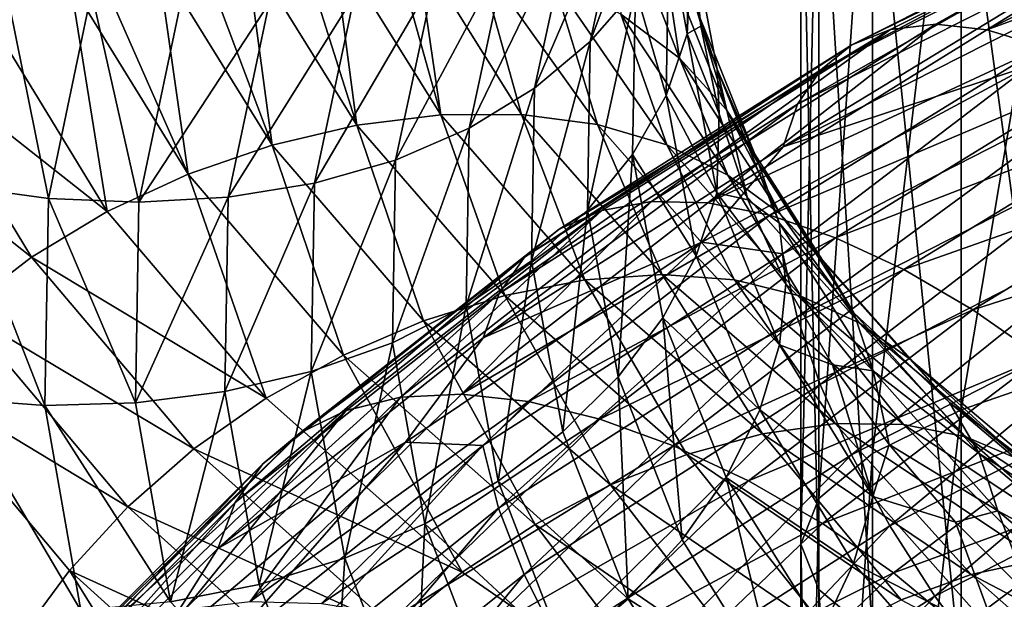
# Model space of a CAD drawing. Header units: metres. Extents: x -44 to 117, y -432 to 89.
# Tile 377 of 656: x -16.56 to -12.07, y -329.09 to -326.45. Entities that reach past the tile are written whole.
import ezdxf

# ---------------------------------------------------------------- set-up
doc = ezdxf.new("R2010")
doc.units = ezdxf.units.M
doc.layers.add('solid_125568', color=7, linetype='CONTINUOUS')

msp = doc.modelspace()

# ---------------------------------------------------------------- linework, layer by layer
at = {"layer": 'solid_125568'}
for points in [[(-12.270483, -328.226013, 225.505569), (-12.270483, -325.011505, 225.838913), (-11.712595, -324.925873, 224.494781)], [(-11.712595, -328.034027, 224.17247), (-12.270483, -328.226013, 225.505569), (-11.712595, -324.925873, 224.494781)], [(-12.674063, -328.42572, 226.89212), (-12.674063, -325.100586, 227.236938), (-12.270483, -325.011505, 225.838913)], [(-12.270483, -328.226013, 225.505569), (-12.674063, -328.42572, 226.89212), (-12.270483, -325.011505, 225.838913)], [(-12.918259, -328.630585, 228.314682), (-12.918259, -325.191956, 228.671265), (-12.674063, -325.100586, 227.236938)], [(-12.674063, -328.42572, 226.89212), (-12.918259, -328.630585, 228.314682), (-12.674063, -325.100586, 227.236938)], [(-13, -328.838074, 229.755356), (-13, -325.284515, 230.123856), (-12.918259, -325.191956, 228.671265)], [(-12.918259, -328.630585, 228.314682), (-13, -328.838074, 229.755356), (-12.918259, -325.191956, 228.671265)], [(-12.918259, -329.045563, 231.19603), (-12.918259, -325.377045, 231.576447), (-13, -325.284515, 230.123856)], [(-13, -328.838074, 229.755356), (-12.918259, -329.045563, 231.19603), (-13, -325.284515, 230.123856)], [(-12.674063, -329.250458, 232.618576), (-12.674063, -325.468445, 233.010773), (-12.918259, -325.377045, 231.576447)], [(-12.918259, -329.045563, 231.19603), (-12.674063, -329.250458, 232.618576), (-12.918259, -325.377045, 231.576447)], [(-12.270483, -329.450134, 234.005127), (-12.270483, -325.557495, 234.408798), (-12.674063, -325.468445, 233.010773)], [(-12.674063, -329.250458, 232.618576), (-12.270483, -329.450134, 234.005127), (-12.674063, -325.468445, 233.010773)], [(-13.960069, -326.549408, 900.049622), (-13.589991, -325.56366, 899.019592), (-13.754256, -326.312195, 900.26709)], [(-13.960069, -326.549408, 900.049622), (-13.793293, -325.785004, 898.786987), (-13.589991, -325.56366, 899.019592)], [(-11.712595, -329.64212, 235.338242), (-11.712595, -325.643158, 235.75293), (-12.270483, -325.557495, 234.408798)], [(-12.270483, -329.450134, 234.005127), (-11.712595, -329.64212, 235.338242), (-12.270483, -325.557495, 234.408798)], [(-12.386423, -326.470184, 883.824097), (-10.956509, -325.759003, 882.808228), (-11.138634, -325.76709, 882.474365)], [(-12.153976, -326.495911, 884.135742), (-10.956509, -325.759003, 882.808228), (-12.386423, -326.470184, 883.824097)], [(-12.153976, -326.495911, 884.135742), (-10.75082, -325.801819, 883.13562), (-10.956509, -325.759003, 882.808228)], [(-14.214054, -326.761566, 899.849121), (-13.793293, -325.785004, 898.786987), (-13.960069, -326.549408, 900.049622)], [(-14.214054, -326.761566, 899.849121), (-14.044184, -325.97818, 898.567383), (-13.793293, -325.785004, 898.786987)], [(-13.60143, -326.055328, 900.496094), (-13.506407, -325.784271, 900.731445), (-13.518889, -326.514465, 901.971252)], [(-13.518889, -326.514465, 901.971252), (-13.506407, -325.784271, 900.731445), (-13.496281, -326.07785, 901.939331)], [(-11.138634, -325.76709, 882.474365), (-11.294108, -325.8237, 882.141418), (-12.767945, -326.564117, 883.182312)], [(-12.592233, -326.493805, 883.503906), (-11.138634, -325.76709, 882.474365), (-12.767945, -326.564117, 883.182312)], [(-12.386423, -326.470184, 883.824097), (-11.138634, -325.76709, 882.474365), (-12.592233, -326.493805, 883.503906)], [(-10.525179, -325.896729, 883.449524), (-10.75082, -325.801819, 883.13562), (-12.153976, -326.495911, 884.135742)], [(-11.294108, -325.8237, 882.141418), (-11.419978, -325.926483, 881.816772), (-12.910223, -326.678467, 882.866516)], [(-12.767945, -326.564117, 883.182312), (-11.294108, -325.8237, 882.141418), (-12.910223, -326.678467, 882.866516)], [(-13.829554, -325.913849, 904.388733), (-13.819864, -326.424377, 905.922058), (-13.553026, -326.624054, 905.670105)], [(-13.626317, -326.146912, 904.158203), (-13.829554, -325.913849, 904.388733), (-13.553026, -326.624054, 905.670105)], [(-11.419978, -325.926483, 881.816772), (-11.513327, -326.073151, 881.507874), (-13.01576, -326.834259, 882.563782)], [(-12.910223, -326.678467, 882.866516), (-11.419978, -325.926483, 881.816772), (-13.01576, -326.834259, 882.563782)], [(-11.898943, -326.572449, 884.432068), (-10.525179, -325.896729, 883.449524), (-12.153976, -326.495911, 884.135742)], [(-14.511396, -326.943237, 899.670776), (-14.044184, -325.97818, 898.567383), (-14.214054, -326.761566, 899.849121)], [(-14.511396, -326.943237, 899.670776), (-14.337918, -326.138092, 898.366333), (-14.044184, -325.97818, 898.567383)], [(-13.517929, -325.956116, 902.435974), (-13.456905, -326.479675, 902.627808), (-13.496281, -326.07785, 901.939331)], [(-13.3825, -326.674164, 903.676025), (-13.456905, -326.479675, 902.627808), (-13.517929, -325.956116, 902.435974)], [(-13.3825, -326.674164, 903.676025), (-13.517929, -325.956116, 902.435974), (-13.475708, -326.402161, 903.918823)], [(-13.754256, -326.312195, 900.26709), (-13.60143, -326.055328, 900.496094), (-13.613986, -326.794189, 901.742188)], [(-13.613986, -326.794189, 901.742188), (-13.60143, -326.055328, 900.496094), (-13.518889, -326.514465, 901.971252)], [(-11.513327, -326.073151, 881.507874), (-11.57122, -326.26123, 881.222412), (-13.081233, -327.028748, 882.281616)], [(-13.01576, -326.834259, 882.563782), (-11.513327, -326.073151, 881.507874), (-13.081233, -327.028748, 882.281616)], [(-15.529411, -326.112366, 906.744751), (-15.740139, -326.141235, 906.791626), (-15.409284, -327.020996, 908.259155)], [(-15.286532, -326.093719, 906.678833), (-15.529411, -326.112366, 906.744751), (-15.022782, -326.930603, 908.14624)], [(-15.022782, -326.930603, 908.14624), (-15.529411, -326.112366, 906.744751), (-15.409284, -327.020996, 908.259155)], [(-15.133452, -326.090302, 906.630554), (-15.286532, -326.093719, 906.678833), (-15.022782, -326.930603, 908.14624)], [(-14.640845, -326.883331, 908.000488), (-15.133452, -326.090302, 906.630554), (-15.022782, -326.930603, 908.14624)], [(-14.858976, -326.101563, 906.529907), (-15.133452, -326.090302, 906.630554), (-14.640845, -326.883331, 908.000488)], [(-14.752973, -326.112396, 906.485779), (-14.858976, -326.101563, 906.529907), (-14.640845, -326.883331, 908.000488)], [(-14.272459, -326.881317, 907.824646), (-14.752973, -326.112396, 906.485779), (-14.640845, -326.883331, 908.000488)], [(-14.472716, -326.16095, 906.35321), (-14.752973, -326.112396, 906.485779), (-14.272459, -326.881317, 907.824646)], [(-13.518889, -326.514465, 901.971252), (-13.496281, -326.07785, 901.939331), (-13.456905, -326.479675, 902.627808)], [(-15.740139, -326.141235, 906.791626), (-15.930791, -326.177307, 906.825806), (-15.409284, -327.020996, 908.259155)], [(-14.847265, -327.088806, 899.519714), (-14.337918, -326.138092, 898.366333), (-14.511396, -326.943237, 899.670776)], [(-14.847265, -327.088806, 899.519714), (-14.66972, -326.259583, 898.189453), (-14.337918, -326.138092, 898.366333)], [(-13.926632, -326.926605, 907.621704), (-14.472716, -326.16095, 906.35321), (-14.272459, -326.881317, 907.824646)], [(-14.127881, -326.269043, 906.150879), (-14.472716, -326.16095, 906.35321), (-13.926632, -326.926605, 907.621704)], [(-13.626317, -326.146912, 904.158203), (-13.553026, -326.624054, 905.670105), (-13.338827, -326.85968, 905.405579)], [(-13.475708, -326.402161, 903.918823), (-13.626317, -326.146912, 904.158203), (-13.338827, -326.85968, 905.405579)], [(-15.930791, -326.177307, 906.825806), (-16.192503, -326.242554, 906.859863), (-15.791309, -327.152527, 908.336365)], [(-15.409284, -327.020996, 908.259155), (-15.930791, -326.177307, 906.825806), (-15.791309, -327.152527, 908.336365)], [(-16.835051, -327.207031, 899.256653), (-16.633575, -326.240814, 897.770081), (-16.427958, -327.26358, 899.241089)], [(-16.633575, -326.240814, 897.770081), (-16.231297, -326.324677, 897.786987), (-16.427958, -327.26358, 899.241089)], [(-16.192503, -326.242554, 906.859863), (-16.326807, -326.283386, 906.871338), (-15.791309, -327.152527, 908.336365)], [(-16.326807, -326.283386, 906.871338), (-16.707062, -326.42865, 906.879944), (-16.15975, -327.323212, 908.375366)], [(-15.791309, -327.152527, 908.336365), (-16.326807, -326.283386, 906.871338), (-16.15975, -327.323212, 908.375366)], [(-15.216018, -327.193726, 899.400208), (-14.66972, -326.259583, 898.189453), (-14.847265, -327.088806, 899.519714)], [(-15.216018, -327.193726, 899.400208), (-15.033994, -326.338409, 898.041382), (-14.66972, -326.259583, 898.189453)], [(-13.611694, -327.019928, 907.394714), (-14.127881, -326.269043, 906.150879), (-13.926632, -326.926605, 907.621704)], [(-13.819864, -326.424377, 905.922058), (-14.127881, -326.269043, 906.150879), (-13.611694, -327.019928, 907.394714)], [(-13.081233, -327.028748, 882.281616), (-11.57122, -326.26123, 881.222412), (-11.959435, -326.659973, 881.206909)], [(-16.427958, -327.26358, 899.241089), (-16.231297, -326.324677, 897.786987), (-16.015993, -327.280548, 899.260132)], [(-16.231297, -326.324677, 897.786987), (-15.824262, -326.36969, 897.838684), (-16.015993, -327.280548, 899.260132)], [(-15.608803, -327.257446, 899.313416), (-15.033994, -326.338409, 898.041382), (-15.216018, -327.193726, 899.400208)], [(-15.608803, -327.257446, 899.313416), (-15.422001, -326.374695, 897.92395), (-15.033994, -326.338409, 898.041382)], [(-13.973036, -327.316742, 901.322083), (-13.754256, -326.312195, 900.26709), (-13.766979, -327.063568, 901.52417)], [(-13.973036, -327.316742, 901.322083), (-13.960069, -326.549408, 900.049622), (-13.754256, -326.312195, 900.26709)], [(-13.766979, -327.063568, 901.52417), (-13.754256, -326.312195, 900.26709), (-13.613986, -326.794189, 901.742188)], [(-16.015993, -327.280548, 899.260132), (-15.824262, -326.36969, 897.838684), (-15.422001, -326.374695, 897.92395)], [(-16.015993, -327.280548, 899.260132), (-15.422001, -326.374695, 897.92395), (-15.608803, -327.257446, 899.313416)], [(-16.15975, -327.323212, 908.375366), (-16.707062, -326.42865, 906.879944), (-17.06325, -326.611755, 906.850098)], [(-13.333005, -327.157379, 907.149109), (-13.819864, -326.424377, 905.922058), (-13.611694, -327.019928, 907.394714)], [(-13.553026, -326.624054, 905.670105), (-13.819864, -326.424377, 905.922058), (-13.333005, -327.157379, 907.149109)], [(-13.475708, -326.402161, 903.918823), (-13.338827, -326.85968, 905.405579), (-13.191332, -327.107239, 905.152771)], [(-13.3825, -326.674164, 903.676025), (-13.475708, -326.402161, 903.918823), (-13.191332, -327.107239, 905.152771)], [(-13.680479, -327.277283, 884.945679), (-12.386423, -326.470184, 883.824097), (-12.592233, -326.493805, 883.503906)], [(-13.423826, -327.283966, 885.239685), (-12.386423, -326.470184, 883.824097), (-13.680479, -327.277283, 884.945679)], [(-13.423826, -327.283966, 885.239685), (-12.153976, -326.495911, 884.135742), (-12.386423, -326.470184, 883.824097)], [(-12.592233, -326.493805, 883.503906), (-12.767945, -326.564117, 883.182312), (-14.101739, -327.403717, 884.331909)], [(-13.907715, -327.318207, 884.640808), (-12.592233, -326.493805, 883.503906), (-14.101739, -327.403717, 884.331909)], [(-13.680479, -327.277283, 884.945679), (-12.592233, -326.493805, 883.503906), (-13.907715, -327.318207, 884.640808)], [(-13.613986, -326.794189, 901.742188), (-13.518889, -326.514465, 901.971252), (-13.383422, -327.237457, 903.208496)], [(-13.518889, -326.514465, 901.971252), (-13.456905, -326.479675, 902.627808), (-13.372133, -326.877991, 903.313599)], [(-13.383422, -327.237457, 903.208496), (-13.518889, -326.514465, 901.971252), (-13.372133, -326.877991, 903.313599)], [(-13.3825, -326.674164, 903.676025), (-13.372133, -326.877991, 903.313599), (-13.456905, -326.479675, 902.627808)], [(-11.898943, -326.572449, 884.432068), (-12.153976, -326.495911, 884.135742), (-13.423826, -327.283966, 885.239685)], [(-12.767945, -326.564117, 883.182312), (-12.910223, -326.678467, 882.866516), (-14.258862, -327.530914, 884.026001)], [(-14.101739, -327.403717, 884.331909), (-12.767945, -326.564117, 883.182312), (-14.258862, -327.530914, 884.026001)], [(-14.227318, -327.547974, 901.140869), (-13.960069, -326.549408, 900.049622), (-13.973036, -327.316742, 901.322083)], [(-14.227318, -327.547974, 901.140869), (-14.214054, -326.761566, 899.849121), (-13.960069, -326.549408, 900.049622)], [(-16.505486, -327.531189, 908.373535), (-17.06325, -326.611755, 906.850098), (-17.388241, -326.830994, 906.780701)], [(-16.15975, -327.323212, 908.375366), (-17.06325, -326.611755, 906.850098), (-16.505486, -327.531189, 908.373535)], [(-13.142196, -327.340118, 885.516296), (-11.898943, -326.572449, 884.432068), (-13.423826, -327.283966, 885.239685)], [(-11.62747, -326.696503, 884.707458), (-11.898943, -326.572449, 884.432068), (-13.142196, -327.340118, 885.516296)], [(-13.095156, -327.333862, 906.890686), (-13.553026, -326.624054, 905.670105), (-13.333005, -327.157379, 907.149109)], [(-13.338827, -326.85968, 905.405579), (-13.553026, -326.624054, 905.670105), (-13.095156, -327.333862, 906.890686)], [(-12.910223, -326.678467, 882.866516), (-13.01576, -326.834259, 882.563782), (-14.375432, -327.696869, 883.730164)], [(-14.258862, -327.530914, 884.026001), (-12.910223, -326.678467, 882.866516), (-14.375432, -327.696869, 883.730164)], [(-13.451688, -327.463379, 882.303467), (-11.959435, -326.659973, 881.206909), (-13.082098, -327.515472, 881.810425)], [(-13.081233, -327.028748, 882.281616), (-11.959435, -326.659973, 881.206909), (-13.451688, -327.463379, 882.303467)], [(-13.3825, -326.674164, 903.676025), (-13.191332, -327.107239, 905.152771), (-13.100105, -327.375366, 904.901184)], [(-13.3825, -326.674164, 903.676025), (-13.100105, -327.375366, 904.901184), (-13.242654, -327.269928, 903.992737)], [(-13.3825, -326.674164, 903.676025), (-13.242654, -327.269928, 903.992737), (-13.372133, -326.877991, 903.313599)], [(-12.842374, -327.442841, 885.770447), (-11.62747, -326.696503, 884.707458), (-13.142196, -327.340118, 885.516296)], [(-11.959435, -326.659973, 881.206909), (-11.57201, -326.744293, 880.753723), (-13.082098, -327.515472, 881.810425)], [(-11.346121, -326.863403, 884.956482), (-11.62747, -326.696503, 884.707458), (-12.842374, -327.442841, 885.770447)], [(-13.082098, -327.515472, 881.810425), (-11.57201, -326.744293, 880.753723), (-13.017211, -327.804016, 881.624939)], [(-11.57201, -326.744293, 880.753723), (-11.514625, -327.035492, 880.574158), (-13.017211, -327.804016, 881.624939)], [(-14.52499, -327.751465, 900.985352), (-14.214054, -326.761566, 899.849121), (-14.227318, -327.547974, 901.140869)], [(-14.52499, -327.751465, 900.985352), (-14.511396, -326.943237, 899.670776), (-14.214054, -326.761566, 899.849121)], [(-16.505486, -327.531189, 908.373535), (-17.388241, -326.830994, 906.780701), (-16.820259, -327.773529, 908.329102)], [(-13.01576, -326.834259, 882.563782), (-13.081233, -327.028748, 882.281616), (-14.447764, -327.898499, 883.451599)], [(-14.375432, -327.696869, 883.730164), (-13.01576, -326.834259, 882.563782), (-14.447764, -327.898499, 883.451599)], [(-13.766979, -327.063568, 901.52417), (-13.613986, -326.794189, 901.742188), (-13.477551, -327.525818, 902.985718)], [(-13.477551, -327.525818, 902.985718), (-13.613986, -326.794189, 901.742188), (-13.383422, -327.237457, 903.208496)], [(-13.383422, -327.237457, 903.208496), (-13.372133, -326.877991, 903.313599), (-13.242654, -327.269928, 903.992737)], [(-12.902669, -327.544525, 906.625549), (-13.338827, -326.85968, 905.405579), (-13.095156, -327.333862, 906.890686)], [(-13.191332, -327.107239, 905.152771), (-13.338827, -326.85968, 905.405579), (-12.902669, -327.544525, 906.625549)], [(-12.53163, -327.587952, 885.997192), (-11.346121, -326.863403, 884.956482), (-12.842374, -327.442841, 885.770447)], [(-11.061469, -327.068542, 885.173828), (-11.346121, -326.863403, 884.956482), (-12.53163, -327.587952, 885.997192)], [(-14.640845, -326.883331, 908.000488), (-15.022782, -326.930603, 908.14624), (-14.349436, -327.70639, 909.501709)], [(-14.272459, -326.881317, 907.824646), (-14.640845, -326.883331, 908.000488), (-13.984618, -327.635071, 909.325073)], [(-13.984618, -327.635071, 909.325073), (-14.640845, -326.883331, 908.000488), (-14.349436, -327.70639, 909.501709)], [(-13.632718, -327.610138, 909.119324), (-14.272459, -326.881317, 907.824646), (-13.984618, -327.635071, 909.325073)], [(-13.926632, -326.926605, 907.621704), (-14.272459, -326.881317, 907.824646), (-13.632718, -327.610138, 909.119324)], [(-15.022782, -326.930603, 908.14624), (-15.409284, -327.020996, 908.259155), (-14.718607, -327.821533, 909.64563)], [(-14.349436, -327.70639, 909.501709), (-15.022782, -326.930603, 908.14624), (-14.718607, -327.821533, 909.64563)], [(-14.861228, -327.921265, 900.860413), (-14.511396, -326.943237, 899.670776), (-14.52499, -327.751465, 900.985352)], [(-14.861228, -327.921265, 900.860413), (-14.847265, -327.088806, 899.519714), (-14.511396, -326.943237, 899.670776)], [(-13.302323, -327.634247, 908.888062), (-13.926632, -326.926605, 907.621704), (-13.632718, -327.610138, 909.119324)], [(-13.611694, -327.019928, 907.394714), (-13.926632, -326.926605, 907.621704), (-13.302323, -327.634247, 908.888062)], [(-15.409284, -327.020996, 908.259155), (-15.791309, -327.152527, 908.336365), (-15.083503, -327.977844, 909.753357)], [(-14.718607, -327.821533, 909.64563), (-15.409284, -327.020996, 908.259155), (-15.083503, -327.977844, 909.753357)], [(-14.447764, -327.898499, 883.451599), (-13.081233, -327.028748, 882.281616), (-13.451688, -327.463379, 882.303467)], [(-13.001411, -327.708618, 908.635132), (-13.611694, -327.019928, 907.394714), (-13.302323, -327.634247, 908.888062)], [(-13.333005, -327.157379, 907.149109), (-13.611694, -327.019928, 907.394714), (-13.001411, -327.708618, 908.635132)], [(-13.017211, -327.804016, 881.624939), (-11.514625, -327.035492, 880.574158), (-12.912161, -328.111633, 881.478943)], [(-11.514625, -327.035492, 880.574158), (-11.421681, -327.348663, 880.436829), (-12.912161, -328.111633, 881.478943)], [(-15.230395, -328.052368, 900.769714), (-14.847265, -327.088806, 899.519714), (-14.861228, -327.921265, 900.860413)], [(-15.230395, -328.052368, 900.769714), (-15.216018, -327.193726, 899.400208), (-14.847265, -327.088806, 899.519714)], [(-13.833082, -328.07666, 902.591858), (-13.973036, -327.316742, 901.322083), (-13.766979, -327.063568, 901.52417)], [(-13.833082, -328.07666, 902.591858), (-13.766979, -327.063568, 901.52417), (-13.629037, -327.807617, 902.778687)], [(-13.629037, -327.807617, 902.778687), (-13.766979, -327.063568, 901.52417), (-13.477551, -327.525818, 902.985718)], [(-12.217241, -327.771301, 886.191833), (-11.061469, -327.068542, 885.173828), (-12.53163, -327.587952, 885.997192)], [(-10.780206, -327.307312, 885.354187), (-11.061469, -327.068542, 885.173828), (-12.217241, -327.771301, 886.191833)], [(-12.760053, -327.784454, 906.359924), (-13.191332, -327.107239, 905.152771), (-12.902669, -327.544525, 906.625549)], [(-13.100105, -327.375366, 904.901184), (-13.191332, -327.107239, 905.152771), (-12.760053, -327.784454, 906.359924)], [(-15.791309, -327.152527, 908.336365), (-16.15975, -327.323212, 908.375366), (-15.435401, -328.172882, 909.821411)], [(-15.083503, -327.977844, 909.753357), (-15.791309, -327.152527, 908.336365), (-15.435401, -328.172882, 909.821411)], [(-15.623631, -328.143646, 900.713867), (-15.216018, -327.193726, 899.400208), (-15.230395, -328.052368, 900.769714)], [(-15.623631, -328.143646, 900.713867), (-15.608803, -327.257446, 899.313416), (-15.216018, -327.193726, 899.400208)], [(-12.735132, -327.829651, 908.366333), (-13.333005, -327.157379, 907.149109), (-13.001411, -327.708618, 908.635132)], [(-13.095156, -327.333862, 906.890686), (-13.333005, -327.157379, 907.149109), (-12.735132, -327.829651, 908.366333)], [(-16.85104, -328.176971, 900.755005), (-16.835051, -327.207031, 899.256653), (-16.443621, -328.206116, 900.706665)], [(-16.835051, -327.207031, 899.256653), (-16.427958, -327.26358, 899.241089), (-16.443621, -328.206116, 900.706665)], [(-13.477551, -327.525818, 902.985718), (-13.383422, -327.237457, 903.208496), (-13.098404, -327.931091, 904.440308)], [(-13.383422, -327.237457, 903.208496), (-13.069739, -327.652924, 904.661438), (-13.098404, -327.931091, 904.440308)], [(-13.383422, -327.237457, 903.208496), (-13.242654, -327.269928, 903.992737), (-13.069739, -327.652924, 904.661438)], [(-16.443621, -328.206116, 900.706665), (-16.427958, -327.26358, 899.241089), (-16.031263, -328.194916, 900.692871)], [(-16.427958, -327.26358, 899.241089), (-16.015993, -327.280548, 899.260132), (-16.031263, -328.194916, 900.692871)], [(-16.031263, -328.194916, 900.692871), (-15.608803, -327.257446, 899.313416), (-15.623631, -328.143646, 900.713867)], [(-16.031263, -328.194916, 900.692871), (-16.015993, -327.280548, 899.260132), (-15.608803, -327.257446, 899.313416)], [(-14.824765, -328.169312, 886.161926), (-13.680479, -327.277283, 884.945679), (-13.907715, -327.318207, 884.640808)], [(-14.546716, -328.155273, 886.436646), (-13.680479, -327.277283, 884.945679), (-14.824765, -328.169312, 886.161926)], [(-14.546716, -328.155273, 886.436646), (-13.423826, -327.283966, 885.239685), (-13.680479, -327.277283, 884.945679)], [(-13.142196, -327.340118, 885.516296), (-13.423826, -327.283966, 885.239685), (-14.546716, -328.155273, 886.436646)], [(-13.242654, -327.269928, 903.992737), (-13.100105, -327.375366, 904.901184), (-13.069739, -327.652924, 904.661438)], [(-15.435401, -328.172882, 909.821411), (-16.15975, -327.323212, 908.375366), (-16.505486, -327.531189, 908.373535)], [(-13.907715, -327.318207, 884.640808), (-14.101739, -327.403717, 884.331909), (-15.281149, -328.331146, 885.578796)], [(-15.070939, -328.229065, 885.873779), (-13.907715, -327.318207, 884.640808), (-15.281149, -328.331146, 885.578796)], [(-14.824765, -328.169312, 886.161926), (-13.907715, -327.318207, 884.640808), (-15.070939, -328.229065, 885.873779)], [(-14.084878, -328.326843, 902.429871), (-14.227318, -327.547974, 901.140869), (-13.973036, -327.316742, 901.322083)], [(-14.084878, -328.326843, 902.429871), (-13.973036, -327.316742, 901.322083), (-13.833082, -328.07666, 902.591858)], [(-11.906594, -327.988861, 886.349548), (-10.780206, -327.307312, 885.354187), (-12.217241, -327.771301, 886.191833)], [(-14.241574, -328.189178, 886.69165), (-13.142196, -327.340118, 885.516296), (-14.546716, -328.155273, 886.436646)], [(-12.842374, -327.442841, 885.770447), (-13.142196, -327.340118, 885.516296), (-14.241574, -328.189178, 886.69165)], [(-12.507894, -327.992554, 908.087952), (-13.095156, -327.333862, 906.890686), (-12.735132, -327.829651, 908.366333)], [(-12.902669, -327.544525, 906.625549), (-13.095156, -327.333862, 906.890686), (-12.507894, -327.992554, 908.087952)], [(-12.912161, -328.111633, 881.478943), (-11.421681, -327.348663, 880.436829), (-12.770344, -328.43103, 881.374695)], [(-11.421681, -327.348663, 880.436829), (-11.2962, -327.67627, 880.343811), (-12.770344, -328.43103, 881.374695)], [(-14.101739, -327.403717, 884.331909), (-14.258862, -327.530914, 884.026001), (-15.451399, -328.472321, 885.283752)], [(-15.281149, -328.331146, 885.578796), (-14.101739, -327.403717, 884.331909), (-15.451399, -328.472321, 885.283752)], [(-12.671809, -328.048767, 906.099854), (-13.100105, -327.375366, 904.901184), (-12.760053, -327.784454, 906.359924)], [(-13.069739, -327.652924, 904.661438), (-13.100105, -327.375366, 904.901184), (-12.671809, -328.048767, 906.099854)], [(-14.800895, -328.373383, 883.516724), (-13.451688, -327.463379, 882.303467), (-14.448697, -328.389252, 882.9776)], [(-14.447764, -327.898499, 883.451599), (-13.451688, -327.463379, 882.303467), (-14.800895, -328.373383, 883.516724)], [(-13.451688, -327.463379, 882.303467), (-13.082098, -327.515472, 881.810425), (-14.448697, -328.389252, 882.9776)], [(-13.916686, -328.268646, 886.922485), (-12.842374, -327.442841, 885.770447), (-14.241574, -328.189178, 886.69165)], [(-12.53163, -327.587952, 885.997192), (-12.842374, -327.442841, 885.770447), (-13.916686, -328.268646, 886.922485)], [(-15.765571, -328.404175, 909.846619), (-16.505486, -327.531189, 908.373535), (-16.820259, -327.773529, 908.329102)], [(-15.435401, -328.172882, 909.821411), (-16.505486, -327.531189, 908.373535), (-15.765571, -328.404175, 909.846619)], [(-14.258862, -327.530914, 884.026001), (-14.375432, -327.696869, 883.730164), (-15.577724, -328.649323, 884.995422)], [(-15.451399, -328.472321, 885.283752), (-14.258862, -327.530914, 884.026001), (-15.577724, -328.649323, 884.995422)], [(-14.379625, -328.552002, 902.297241), (-14.52499, -327.751465, 900.985352), (-14.227318, -327.547974, 901.140869)], [(-14.448697, -328.389252, 882.9776), (-13.082098, -327.515472, 881.810425), (-14.37702, -328.674835, 882.785461)], [(-14.379625, -328.552002, 902.297241), (-14.227318, -327.547974, 901.140869), (-14.084878, -328.326843, 902.429871)], [(-13.082098, -327.515472, 881.810425), (-13.017211, -327.804016, 881.624939), (-14.37702, -328.674835, 882.785461)], [(-13.629037, -327.807617, 902.778687), (-13.477551, -327.525818, 902.985718), (-13.187808, -328.227295, 904.22345)], [(-13.477551, -327.525818, 902.985718), (-13.098404, -327.931091, 904.440308), (-13.187808, -328.227295, 904.22345)], [(-12.324015, -328.192688, 907.806458), (-12.902669, -327.544525, 906.625549), (-12.507894, -327.992554, 908.087952)], [(-12.760053, -327.784454, 906.359924), (-12.902669, -327.544525, 906.625549), (-12.324015, -328.192688, 907.806458)], [(-13.579948, -328.389984, 887.124878), (-12.53163, -327.587952, 885.997192), (-13.916686, -328.268646, 886.922485)], [(-12.217241, -327.771301, 886.191833), (-12.53163, -327.587952, 885.997192), (-13.579948, -328.389984, 887.124878)], [(-13.984618, -327.635071, 909.325073), (-14.349436, -327.70639, 909.501709), (-13.519706, -328.429993, 910.798645)], [(-13.632718, -327.610138, 909.119324), (-13.984618, -327.635071, 909.325073), (-13.175984, -328.335846, 910.59259)], [(-13.175984, -328.335846, 910.59259), (-13.984618, -327.635071, 909.325073), (-13.519706, -328.429993, 910.798645)], [(-12.844406, -328.289276, 910.358337), (-13.632718, -327.610138, 909.119324), (-13.175984, -328.335846, 910.59259)], [(-13.302323, -327.634247, 908.888062), (-13.632718, -327.610138, 909.119324), (-12.844406, -328.289276, 910.358337)], [(-12.533047, -328.293335, 910.100159), (-13.302323, -327.634247, 908.888062), (-12.844406, -328.289276, 910.358337)], [(-13.001411, -327.708618, 908.635132), (-13.302323, -327.634247, 908.888062), (-12.533047, -328.293335, 910.100159)], [(-13.098404, -327.931091, 904.440308), (-13.069739, -327.652924, 904.661438), (-12.856158, -328.021545, 905.312744)], [(-12.856158, -328.021545, 905.312744), (-13.069739, -327.652924, 904.661438), (-12.671809, -328.048767, 906.099854)], [(-12.770344, -328.43103, 881.374695), (-11.2962, -327.67627, 880.343811), (-12.595169, -328.754913, 881.314819)], [(-11.2962, -327.67627, 880.343811), (-11.141209, -328.010925, 880.297241), (-12.595169, -328.754913, 881.314819)], [(-14.375432, -327.696869, 883.730164), (-14.447764, -327.898499, 883.451599), (-15.656125, -328.858765, 884.720825)], [(-15.577724, -328.649323, 884.995422), (-14.375432, -327.696869, 883.730164), (-15.656125, -328.858765, 884.720825)], [(-14.349436, -327.70639, 909.501709), (-14.718607, -327.821533, 909.64563), (-13.867523, -328.568481, 910.972107)], [(-13.519706, -328.429993, 910.798645), (-14.349436, -327.70639, 909.501709), (-13.867523, -328.568481, 910.972107)], [(-12.24944, -328.349792, 909.822571), (-13.001411, -327.708618, 908.635132), (-12.533047, -328.293335, 910.100159)], [(-12.735132, -327.829651, 908.366333), (-13.001411, -327.708618, 908.635132), (-12.24944, -328.349792, 909.822571)], [(-16.066132, -328.668335, 909.826416), (-16.820259, -327.773529, 908.329102), (-17.098917, -328.043701, 908.244385)], [(-15.765571, -328.404175, 909.846619), (-16.820259, -327.773529, 908.329102), (-16.066132, -328.668335, 909.826416)], [(-14.712551, -328.74585, 902.198242), (-14.861228, -327.921265, 900.860413), (-14.52499, -327.751465, 900.985352)], [(-14.712551, -328.74585, 902.198242), (-14.52499, -327.751465, 900.985352), (-14.379625, -328.552002, 902.297241)], [(-13.239264, -328.549622, 887.294617), (-12.217241, -327.771301, 886.191833), (-13.579948, -328.389984, 887.124878)], [(-11.906594, -327.988861, 886.349548), (-12.217241, -327.771301, 886.191833), (-13.239264, -328.549622, 887.294617)], [(-14.718607, -327.821533, 909.64563), (-15.083503, -327.977844, 909.753357), (-14.211312, -328.748291, 911.108765)], [(-13.867523, -328.568481, 910.972107), (-14.718607, -327.821533, 909.64563), (-14.211312, -328.748291, 911.108765)], [(-14.37702, -328.674835, 882.785461), (-13.017211, -327.804016, 881.624939), (-14.261014, -328.976257, 882.6297)], [(-13.017211, -327.804016, 881.624939), (-12.912161, -328.111633, 881.478943), (-14.261014, -328.976257, 882.6297)], [(-13.833082, -328.07666, 902.591858), (-13.629037, -327.807617, 902.778687), (-13.540973, -328.818756, 903.846558)], [(-13.629037, -327.807617, 902.778687), (-13.187808, -328.227295, 904.22345), (-13.341271, -328.534149, 904.01825)], [(-13.629037, -327.807617, 902.778687), (-13.341271, -328.534149, 904.01825), (-13.540973, -328.818756, 903.846558)], [(-12.187797, -328.425446, 907.52832), (-12.760053, -327.784454, 906.359924), (-12.324015, -328.192688, 907.806458)], [(-12.671809, -328.048767, 906.099854), (-12.760053, -327.784454, 906.359924), (-12.187797, -328.425446, 907.52832)], [(-11.998475, -328.455292, 909.531799), (-12.735132, -327.829651, 908.366333), (-12.24944, -328.349792, 909.822571)], [(-12.507894, -327.992554, 908.087952), (-12.735132, -327.829651, 908.366333), (-11.998475, -328.455292, 909.531799)], [(-15.656125, -328.858765, 884.720825), (-14.447764, -327.898499, 883.451599), (-14.800895, -328.373383, 883.516724)], [(-15.078095, -328.902985, 902.136353), (-15.230395, -328.052368, 900.769714), (-14.861228, -327.921265, 900.860413)], [(-15.078095, -328.902985, 902.136353), (-14.861228, -327.921265, 900.860413), (-14.712551, -328.74585, 902.198242)], [(-13.187808, -328.227295, 904.22345), (-13.098404, -327.931091, 904.440308), (-12.672537, -328.621643, 905.62677)], [(-12.672537, -328.621643, 905.62677), (-13.098404, -327.931091, 904.440308), (-12.856158, -328.021545, 905.312744)], [(-15.083503, -327.977844, 909.753357), (-15.435401, -328.172882, 909.821411), (-14.542836, -328.96637, 911.204529)], [(-14.211312, -328.748291, 911.108765), (-15.083503, -327.977844, 909.753357), (-14.542836, -328.96637, 911.204529)], [(-12.902635, -328.744019, 887.42749), (-11.906594, -327.988861, 886.349548), (-13.239264, -328.549622, 887.294617)], [(-11.60714, -328.236542, 886.465698), (-11.906594, -327.988861, 886.349548), (-12.902635, -328.744019, 887.42749)], [(-11.784324, -328.605347, 909.234436), (-12.507894, -327.992554, 908.087952), (-11.998475, -328.455292, 909.531799)], [(-12.324015, -328.192688, 907.806458), (-12.507894, -327.992554, 908.087952), (-11.784324, -328.605347, 909.234436)], [(-16.332203, -328.958374, 909.762817), (-17.098917, -328.043701, 908.244385), (-16.559582, -329.266632, 909.658752)], [(-16.066132, -328.668335, 909.826416), (-17.098917, -328.043701, 908.244385), (-16.332203, -328.958374, 909.762817)], [(-12.597833, -328.384491, 905.960327), (-12.856158, -328.021545, 905.312744), (-12.671809, -328.048767, 906.099854)], [(-12.672537, -328.621643, 905.62677), (-12.856158, -328.021545, 905.312744), (-12.597833, -328.384491, 905.960327)], [(-12.595169, -328.754913, 881.314819), (-11.141209, -328.010925, 880.297241), (-12.390015, -329.07605, 881.301514)], [(-11.141209, -328.010925, 880.297241), (-10.959706, -328.345123, 880.299316), (-12.390015, -329.07605, 881.301514)], [(-12.270483, -331.403961, 224.918274), (-12.270483, -328.226013, 225.505569), (-11.712595, -328.034027, 224.17247)], [(-11.712595, -331.106812, 223.604599), (-12.270483, -331.403961, 224.918274), (-11.712595, -328.034027, 224.17247)], [(-15.467481, -329.021606, 902.111389), (-15.623631, -328.143646, 900.713867), (-15.230395, -328.052368, 900.769714)], [(-15.467481, -329.021606, 902.111389), (-15.230395, -328.052368, 900.769714), (-15.078095, -328.902985, 902.136353)], [(-14.084878, -328.326843, 902.429871), (-13.833082, -328.07666, 902.591858), (-13.787769, -329.08786, 903.703369)], [(-13.833082, -328.07666, 902.591858), (-13.540973, -328.818756, 903.846558), (-13.787769, -329.08786, 903.703369)], [(-12.103535, -328.686157, 907.26001), (-12.671809, -328.048767, 906.099854), (-12.187797, -328.425446, 907.52832)], [(-12.597833, -328.384491, 905.960327), (-12.671809, -328.048767, 906.099854), (-12.103535, -328.686157, 907.26001)], [(-14.261014, -328.976257, 882.6297), (-12.912161, -328.111633, 881.478943), (-14.104418, -329.286469, 882.512939)], [(-12.912161, -328.111633, 881.478943), (-12.770344, -328.43103, 881.374695), (-14.104418, -329.286469, 882.512939)], [(-16.85104, -328.176971, 900.755005), (-16.443621, -328.206116, 900.706665), (-16.279329, -329.140015, 902.169189)], [(-16.682619, -329.138092, 902.250244), (-16.85104, -328.176971, 900.755005), (-16.279329, -329.140015, 902.169189)], [(-15.871095, -329.100891, 902.12262), (-16.031263, -328.194916, 900.692871), (-15.623631, -328.143646, 900.713867)], [(-15.871095, -329.100891, 902.12262), (-15.623631, -328.143646, 900.713867), (-15.467481, -329.021606, 902.111389)], [(-15.805423, -329.135223, 887.461792), (-14.824765, -328.169312, 886.161926), (-15.070939, -328.229065, 885.873779)], [(-15.509048, -329.098999, 887.715698), (-14.824765, -328.169312, 886.161926), (-15.805423, -329.135223, 887.461792)], [(-14.542836, -328.96637, 911.204529), (-15.435401, -328.172882, 909.821411), (-15.765571, -328.404175, 909.846619)], [(-15.509048, -329.098999, 887.715698), (-14.546716, -328.155273, 886.436646), (-14.824765, -328.169312, 886.161926)], [(-14.241574, -328.189178, 886.69165), (-14.546716, -328.155273, 886.436646), (-15.509048, -329.098999, 887.715698)], [(-16.443621, -328.206116, 900.706665), (-16.031263, -328.194916, 900.692871), (-15.871095, -329.100891, 902.12262)], [(-16.279329, -329.140015, 902.169189), (-16.443621, -328.206116, 900.706665), (-15.871095, -329.100891, 902.12262)], [(-15.183764, -329.10907, 887.94751), (-14.241574, -328.189178, 886.69165), (-15.509048, -329.098999, 887.715698)], [(-13.916686, -328.268646, 886.922485), (-14.241574, -328.189178, 886.69165), (-15.183764, -329.10907, 887.94751)], [(-12.674063, -331.713013, 226.284607), (-12.674063, -328.42572, 226.89212), (-12.270483, -328.226013, 225.505569)], [(-12.270483, -331.403961, 224.918274), (-12.674063, -331.713013, 226.284607), (-12.270483, -328.226013, 225.505569)], [(-11.611058, -328.795532, 908.937317), (-12.324015, -328.192688, 907.806458), (-11.784324, -328.605347, 909.234436)], [(-12.187797, -328.425446, 907.52832), (-12.324015, -328.192688, 907.806458), (-11.611058, -328.795532, 908.937317)], [(-15.070939, -328.229065, 885.873779), (-15.281149, -328.331146, 885.578796), (-16.291889, -329.334991, 886.911621)], [(-16.067816, -329.215149, 887.19165), (-15.070939, -328.229065, 885.873779), (-16.291889, -329.334991, 886.911621)], [(-15.805423, -329.135223, 887.461792), (-15.070939, -328.229065, 885.873779), (-16.067816, -329.215149, 887.19165)], [(-14.837396, -329.163574, 888.153259), (-13.916686, -328.268646, 886.922485), (-15.183764, -329.10907, 887.94751)], [(-13.579948, -328.389984, 887.124878), (-13.916686, -328.268646, 886.922485), (-14.837396, -329.163574, 888.153259)], [(-13.341271, -328.534149, 904.01825), (-13.187808, -328.227295, 904.22345), (-12.761591, -328.926758, 905.416321)], [(-12.761591, -328.926758, 905.416321), (-13.187808, -328.227295, 904.22345), (-12.672537, -328.621643, 905.62677)], [(-12.578115, -328.969666, 887.519531), (-11.60714, -328.236542, 886.465698), (-12.902635, -328.744019, 887.42749)], [(-11.326303, -328.510376, 886.535583), (-11.60714, -328.236542, 886.465698), (-12.578115, -328.969666, 887.519531)], [(-12.844406, -328.289276, 910.358337), (-13.175984, -328.335846, 910.59259), (-12.224229, -328.976044, 911.79071)], [(-11.916574, -328.909271, 911.529724), (-12.844406, -328.289276, 910.358337), (-12.224229, -328.976044, 911.79071)], [(-12.533047, -328.293335, 910.100159), (-12.844406, -328.289276, 910.358337), (-11.916574, -328.909271, 911.529724)], [(-11.627634, -328.894653, 911.246338), (-12.533047, -328.293335, 910.100159), (-11.916574, -328.909271, 911.529724)], [(-12.24944, -328.349792, 909.822571), (-12.533047, -328.293335, 910.100159), (-11.627634, -328.894653, 911.246338)], [(-15.281149, -328.331146, 885.578796), (-15.451399, -328.472321, 885.283752), (-16.473387, -329.49115, 886.628235)], [(-16.291889, -329.334991, 886.911621), (-15.281149, -328.331146, 885.578796), (-16.473387, -329.49115, 886.628235)], [(-14.379625, -328.552002, 902.297241), (-14.084878, -328.326843, 902.429871), (-13.787769, -329.08786, 903.703369)], [(-13.175984, -328.335846, 910.59259), (-13.519706, -328.429993, 910.798645), (-12.543118, -329.091431, 912.024231)], [(-12.224229, -328.976044, 911.79071), (-13.175984, -328.335846, 910.59259), (-12.543118, -329.091431, 912.024231)], [(-12.390015, -329.07605, 881.301514), (-10.959706, -328.345123, 880.299316), (-12.158169, -329.387054, 881.33728)], [(-11.364415, -328.934418, 910.945618), (-12.24944, -328.349792, 909.822571), (-11.627634, -328.894653, 911.246338)], [(-11.998475, -328.455292, 909.531799), (-12.24944, -328.349792, 909.822571), (-11.364415, -328.934418, 910.945618)], [(-10.959706, -328.345123, 880.299316), (-10.754591, -328.671326, 880.35199), (-12.158169, -329.387054, 881.33728)], [(-14.853842, -329.219757, 911.255432), (-15.765571, -328.404175, 909.846619), (-16.066132, -328.668335, 909.826416)], [(-15.9777, -329.368408, 884.822083), (-14.800895, -328.373383, 883.516724), (-15.657114, -329.353851, 884.243713)], [(-15.656125, -328.858765, 884.720825), (-14.800895, -328.373383, 883.516724), (-15.9777, -329.368408, 884.822083)], [(-14.542836, -328.96637, 911.204529), (-15.765571, -328.404175, 909.846619), (-14.853842, -329.219757, 911.255432)], [(-14.800895, -328.373383, 883.516724), (-14.448697, -328.389252, 882.9776), (-15.657114, -329.353851, 884.243713)], [(-15.657114, -329.353851, 884.243713), (-14.448697, -328.389252, 882.9776), (-15.579432, -329.6362, 884.04425)], [(-14.448697, -328.389252, 882.9776), (-14.37702, -328.674835, 882.785461), (-15.579432, -329.6362, 884.04425)], [(-14.478381, -329.259491, 888.329346), (-13.579948, -328.389984, 887.124878), (-14.837396, -329.163574, 888.153259)], [(-13.239264, -328.549622, 887.294617), (-13.579948, -328.389984, 887.124878), (-14.478381, -329.259491, 888.329346)], [(-12.672537, -328.621643, 905.62677), (-12.597833, -328.384491, 905.960327), (-12.295625, -328.738922, 906.600769)], [(-12.295625, -328.738922, 906.600769), (-12.597833, -328.384491, 905.960327), (-12.103535, -328.686157, 907.26001)], [(-14.104418, -329.286469, 882.512939), (-12.770344, -328.43103, 881.374695), (-13.910981, -329.598389, 882.438049)], [(-12.770344, -328.43103, 881.374695), (-12.595169, -328.754913, 881.314819), (-13.910981, -329.598389, 882.438049)], [(-13.519706, -328.429993, 910.798645), (-13.867523, -328.568481, 910.972107), (-12.865806, -329.25174, 912.225403)], [(-12.543118, -329.091431, 912.024231), (-13.519706, -328.429993, 910.798645), (-12.865806, -329.25174, 912.225403)], [(-12.918259, -332.03009, 227.686432), (-12.918259, -328.630585, 228.314682), (-12.674063, -328.42572, 226.89212)], [(-12.674063, -331.713013, 226.284607), (-12.918259, -332.03009, 227.686432), (-12.674063, -328.42572, 226.89212)], [(-11.482724, -329.021515, 908.647339), (-12.187797, -328.425446, 907.52832), (-11.611058, -328.795532, 908.937317)], [(-12.103535, -328.686157, 907.26001), (-12.187797, -328.425446, 907.52832), (-11.482724, -329.021515, 908.647339)], [(-15.451399, -328.472321, 885.283752), (-15.577724, -328.649323, 884.995422), (-16.608072, -329.679993, 886.347961)], [(-16.473387, -329.49115, 886.628235), (-15.451399, -328.472321, 885.283752), (-16.608072, -329.679993, 886.347961)], [(-13.098309, -329.53244, 905.07373), (-13.540973, -328.818756, 903.846558), (-13.341271, -328.534149, 904.01825)], [(-12.905037, -329.232635, 905.230652), (-13.341271, -328.534149, 904.01825), (-12.761591, -328.926758, 905.416321)], [(-13.098309, -329.53244, 905.07373), (-13.341271, -328.534149, 904.01825), (-12.905037, -329.232635, 905.230652)], [(-12.273736, -329.223053, 887.56665), (-11.326303, -328.510376, 886.535583), (-12.578115, -328.969666, 887.519531)], [(-11.070744, -328.805542, 886.555664), (-11.326303, -328.510376, 886.535583), (-12.273736, -329.223053, 887.56665)], [(-14.712551, -328.74585, 902.198242), (-14.379625, -328.552002, 902.297241), (-14.076511, -329.334442, 903.593201)], [(-14.115163, -329.393707, 888.472229), (-13.239264, -328.549622, 887.294617), (-14.478381, -329.259491, 888.329346)], [(-14.379625, -328.552002, 902.297241), (-13.787769, -329.08786, 903.703369), (-14.076511, -329.334442, 903.593201)], [(-13.867523, -328.568481, 910.972107), (-14.211312, -328.748291, 911.108765), (-13.184755, -329.45343, 912.389221)], [(-12.902635, -328.744019, 887.42749), (-13.239264, -328.549622, 887.294617), (-14.115163, -329.393707, 888.472229)], [(-12.865806, -329.25174, 912.225403), (-13.867523, -328.568481, 910.972107), (-13.184755, -329.45343, 912.389221)], [(-12.761591, -328.926758, 905.416321), (-12.672537, -328.621643, 905.62677), (-12.104199, -329.263611, 906.784424)], [(-12.104199, -329.263611, 906.784424), (-12.672537, -328.621643, 905.62677), (-12.295625, -328.738922, 906.600769)], [(-15.577724, -328.649323, 884.995422), (-15.656125, -328.858765, 884.720825), (-16.691679, -329.897766, 886.077637)], [(-16.608072, -329.679993, 886.347961), (-15.577724, -328.649323, 884.995422), (-16.691679, -329.897766, 886.077637)], [(-15.136917, -329.504517, 911.258362), (-16.066132, -328.668335, 909.826416), (-16.332203, -328.958374, 909.762817)], [(-14.853842, -329.219757, 911.255432), (-16.066132, -328.668335, 909.826416), (-15.136917, -329.504517, 911.258362)], [(-15.579432, -329.6362, 884.04425), (-14.37702, -328.674835, 882.785461), (-15.45374, -329.930878, 883.877808)], [(-14.37702, -328.674835, 882.785461), (-14.261014, -328.976257, 882.6297), (-15.45374, -329.930878, 883.877808)], [(-13, -332.351227, 229.10611), (-13, -328.838074, 229.755356), (-12.918259, -328.630585, 228.314682)], [(-12.918259, -332.03009, 227.686432), (-13, -332.351227, 229.10611), (-12.918259, -328.630585, 228.314682)], [(-12.158169, -329.387054, 881.33728), (-10.754591, -328.671326, 880.35199), (-11.903422, -329.680908, 881.423157)], [(-11.950893, -329.082245, 907.230652), (-12.295625, -328.738922, 906.600769), (-12.103535, -328.686157, 907.26001)], [(-11.40336, -329.27887, 908.371277), (-12.103535, -328.686157, 907.26001), (-11.482724, -329.021515, 908.647339)], [(-11.950893, -329.082245, 907.230652), (-12.103535, -328.686157, 907.26001), (-11.40336, -329.27887, 908.371277)], [(-15.078095, -328.902985, 902.136353), (-14.712551, -328.74585, 902.198242), (-14.758467, -329.733734, 903.486572)], [(-14.712551, -328.74585, 902.198242), (-14.401929, -329.551575, 903.52002), (-14.758467, -329.733734, 903.486572)], [(-14.712551, -328.74585, 902.198242), (-14.076511, -329.334442, 903.593201), (-14.401929, -329.551575, 903.52002)], [(-14.211312, -328.748291, 911.108765), (-14.542836, -328.96637, 911.204529), (-13.492303, -329.692993, 912.510986)], [(-13.184755, -329.45343, 912.389221), (-14.211312, -328.748291, 911.108765), (-13.492303, -329.692993, 912.510986)], [(-13.756266, -329.563263, 888.57843), (-12.902635, -328.744019, 887.42749), (-14.115163, -329.393707, 888.472229)], [(-13.910981, -329.598389, 882.438049), (-12.595169, -328.754913, 881.314819), (-13.684425, -329.904938, 882.407654)], [(-12.578115, -328.969666, 887.519531), (-12.902635, -328.744019, 887.42749), (-13.756266, -329.563263, 888.57843)], [(-12.595169, -328.754913, 881.314819), (-12.390015, -329.07605, 881.301514), (-13.684425, -329.904938, 882.407654)], [(-12.104199, -329.263611, 906.784424), (-12.295625, -328.738922, 906.600769), (-11.950893, -329.082245, 907.230652)], [(-11.996732, -329.499939, 887.565857), (-11.070744, -328.805542, 886.555664), (-12.273736, -329.223053, 887.56665)], [(-13.787769, -329.08786, 903.703369), (-13.540973, -328.818756, 903.846558), (-13.098309, -329.53244, 905.07373)], [(-12.918259, -332.672333, 230.525772), (-12.918259, -329.045563, 231.19603), (-13, -328.838074, 229.755356)], [(-13, -332.351227, 229.10611), (-12.918259, -332.672333, 230.525772), (-13, -328.838074, 229.755356)], [(-16.691679, -329.897766, 886.077637), (-15.656125, -328.858765, 884.720825), (-15.9777, -329.368408, 884.822083)], [(-15.467481, -329.021606, 902.111389), (-15.078095, -328.902985, 902.136353), (-15.139382, -329.879272, 903.491821)], [(-15.078095, -328.902985, 902.136353), (-14.758467, -329.733734, 903.486572), (-15.139382, -329.879272, 903.491821)], [(-12.905037, -329.232635, 905.230652), (-12.761591, -328.926758, 905.416321), (-12.189241, -329.57663, 906.579834)], [(-12.189241, -329.57663, 906.579834), (-12.761591, -328.926758, 905.416321), (-12.104199, -329.263611, 906.784424)], [(-11.916574, -328.909271, 911.529724), (-12.224229, -328.976044, 911.79071), (-11.138637, -329.54599, 912.906921)], [(-16.332203, -328.958374, 909.762817), (-16.559582, -329.266632, 909.658752), (-15.601673, -330.138336, 911.127563)], [(-15.387503, -329.813416, 911.214783), (-16.332203, -328.958374, 909.762817), (-15.601673, -330.138336, 911.127563)], [(-15.136917, -329.504517, 911.258362), (-16.332203, -328.958374, 909.762817), (-15.387503, -329.813416, 911.214783)], [(-15.45374, -329.930878, 883.877808), (-14.261014, -328.976257, 882.6297), (-15.28408, -330.231079, 883.747314)], [(-14.261014, -328.976257, 882.6297), (-14.104418, -329.286469, 882.512939), (-15.28408, -330.231079, 883.747314)], [(-13.492303, -329.692993, 912.510986), (-14.542836, -328.96637, 911.204529), (-14.853842, -329.219757, 911.255432)], [(-13.410261, -329.765259, 888.644531), (-12.578115, -328.969666, 887.519531), (-13.756266, -329.563263, 888.57843)], [(-12.273736, -329.223053, 887.56665), (-12.578115, -328.969666, 887.519531), (-13.410261, -329.765259, 888.644531)], [(-12.224229, -328.976044, 911.79071), (-12.543118, -329.091431, 912.024231), (-11.429204, -329.680817, 913.165833)], [(-11.138637, -329.54599, 912.906921), (-12.224229, -328.976044, 911.79071), (-11.429204, -329.680817, 913.165833)], [(-15.871095, -329.100891, 902.12262), (-15.467481, -329.021606, 902.111389), (-15.139382, -329.879272, 903.491821)], [(-13.684425, -329.904938, 882.407654), (-12.390015, -329.07605, 881.301514), (-13.428392, -330.199005, 882.424377)], [(-12.390015, -329.07605, 881.301514), (-12.158169, -329.387054, 881.33728), (-13.428392, -330.199005, 882.424377)], [(-12.674063, -332.98941, 231.927597), (-12.674063, -329.250458, 232.618576), (-12.918259, -329.045563, 231.19603)], [(-12.918259, -332.672333, 230.525772), (-12.674063, -332.98941, 231.927597), (-12.918259, -329.045563, 231.19603)], [(-14.076511, -329.334442, 903.593201), (-13.787769, -329.08786, 903.703369), (-13.336821, -329.819336, 904.949219)], [(-13.336821, -329.819336, 904.949219), (-13.787769, -329.08786, 903.703369), (-13.098309, -329.53244, 905.07373)], [(-12.104199, -329.263611, 906.784424), (-11.950893, -329.082245, 907.230652), (-11.565426, -329.412079, 907.846252)]]:
    msp.add_3dface(points, dxfattribs=at)

doc.saveas('drawing.dxf')
